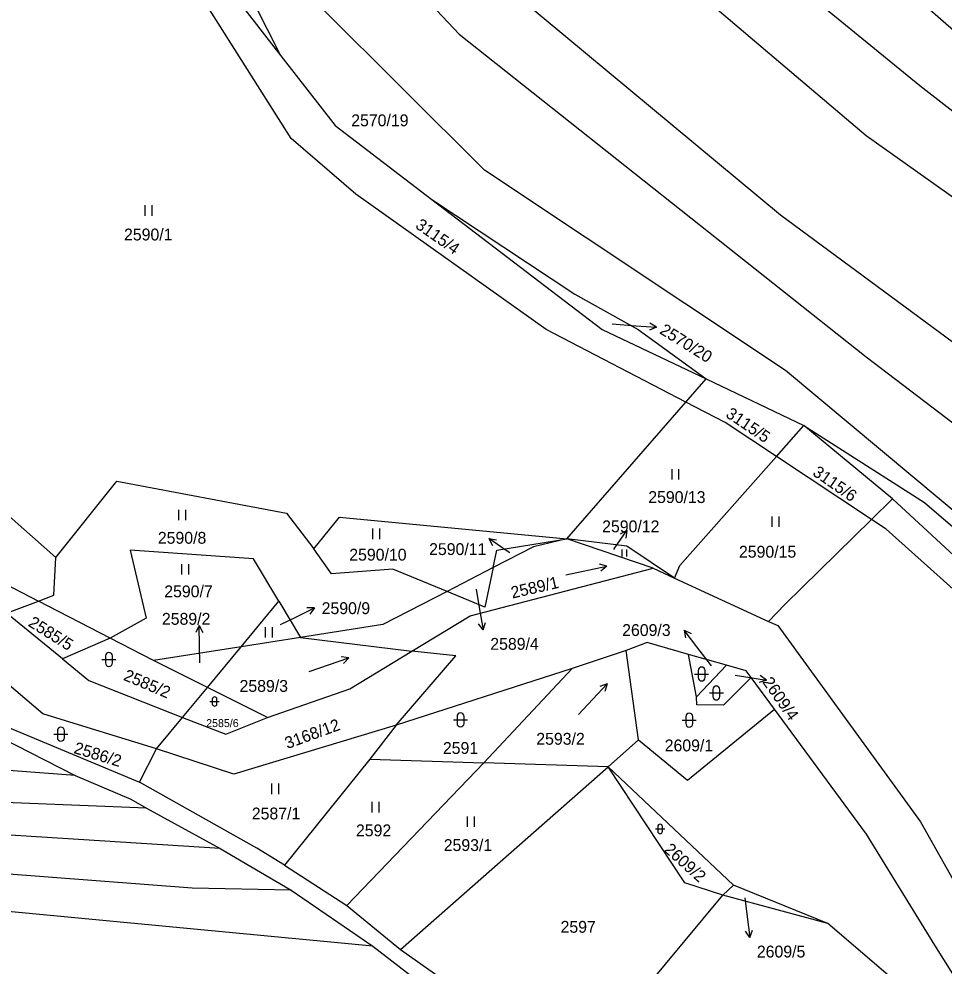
# Model space of a CAD drawing. Extents: x -776734 to -748832, y -1118122 to -976986.
# Drawn here: x -754056.6 to -753923.8, y -1115321.3 to -1115185.5 of the extents above; entities that cross this region are included whole.
import ezdxf

# ---------------------------------------------------------------- set-up
doc = ezdxf.new("R2010")
doc.units = 0
for name, color, linetype in [('KM_Hranice parcel', 7, 'Continuous'), ('KM_Parcelní čísla', 7, 'Continuous'), ('KM_Pop  PČ popisy', 7, 'Continuous'), ('KM_Značky kultur', 7, 'Continuous')]:
    doc.layers.add(name, color=color, linetype=linetype)

msp = doc.modelspace()

# ---------------------------------------------------------------- linework, layer by layer
at = {"layer": 'KM_Hranice parcel'}
for p, q in [((-754043.54, -1115159.12), (-754018.98, -1115190.79)), ((-753960.88, -1115240.46), (-753957.96, -1115237.11)), ((-753957.96, -1115237.11), (-753943.95, -1115243.78)), ((-753977.96, -1115260.02), (-753960.88, -1115240.46)), ((-753947.9, -1115248.24), (-753943.95, -1115243.78)), ((-753931.23, -1115254.31), (-753943.95, -1115243.78)), ((-753934.24, -1115257.26), (-753947.9, -1115248.24)), ((-753934.24, -1115257.26), (-753931.23, -1115254.31)), ((-753965.59, -1115264.25), (-753977.96, -1115260.02)), ((-754065.96, -1115262.66), (-754053.76, -1115268.96)), ((-753988.52, -1115264.17), (-753995.14, -1115267.58)), ((-753965.59, -1115264.25), (-753962.51, -1115265.67)), ((-753962.51, -1115265.67), (-753949.02, -1115271.88)), ((-754058.35, -1115270.68), (-754053.76, -1115268.96)), ((-754043.46, -1115274.28), (-754053.76, -1115268.96)), ((-754024.69, -1115275.52), (-754019.28, -1115268.99)), ((-754019.28, -1115268.99), (-754016.17, -1115274.18)), ((-754050.31, -1115277.26), (-754058.35, -1115270.68)), ((-754043.46, -1115274.28), (-754050.31, -1115277.26)), ((-754037.24, -1115277.49), (-754043.46, -1115274.28)), ((-754024.69, -1115275.52), (-754037.24, -1115277.49)), ((-754029.52, -1115281.35), (-754024.69, -1115275.52)), ((-754016.17, -1115274.18), (-754024.69, -1115275.52)), ((-754016.17, -1115274.18), (-754000.18, -1115276.14)), ((-753969.45, -1115276.04), (-753977.18, -1115278.62)), ((-753967.69, -1115288.85), (-753969.45, -1115276.04)), ((-753959.37, -1115282.68), (-753960.49, -1115276.6)), ((-753955.04, -1115278.16), (-753960.49, -1115276.6)), ((-754029.52, -1115281.35), (-754037.24, -1115277.49)), ((-753959.37, -1115282.68), (-753955.04, -1115278.16)), ((-753977.18, -1115278.62), (-754002.44, -1115286.77)), ((-753989.88, -1115292.14), (-753977.18, -1115278.62)), ((-753948.16, -1115284.48), (-753951.53, -1115279.9)), ((-754033.07, -1115285.64), (-754029.52, -1115281.35)), ((-754020.92, -1115285.65), (-754029.52, -1115281.35)), ((-754063.88, -1115284.65), (-754039.28, -1115294.95)), ((-754036.82, -1115290.15), (-754033.07, -1115285.64)), ((-754002.44, -1115286.77), (-754006.22, -1115291.64)), ((-753972.04, -1115292.71), (-753967.69, -1115288.85)), ((-754039.28, -1115294.95), (-754036.82, -1115290.15)), ((-754006.22, -1115291.64), (-754018.45, -1115306.84)), ((-754006.22, -1115291.64), (-753989.88, -1115292.14)), ((-754009.54, -1115312.59), (-753989.88, -1115292.14)), ((-754001.84, -1115318.93), (-753972.04, -1115292.71)), ((-753972.04, -1115292.71), (-753989.88, -1115292.14)), ((-753954.03, -1115309.72), (-753972.04, -1115292.71)), ((-754038.27, -1115298.64), (-754027.71, -1115304.46)), ((-754027.71, -1115304.46), (-754017.52, -1115310.43)), ((-754018.45, -1115306.84), (-754009.54, -1115312.59)), ((-754017.52, -1115310.43), (-754005.81, -1115318.43)), ((-753955.59, -1115311.14), (-753954.03, -1115309.72)), ((-753940.51, -1115315.18), (-753954.03, -1115309.72)), ((-753976.71, -1115336.51), (-753955.59, -1115311.14)), ((-753940.51, -1115315.18), (-753955.59, -1115311.14)), ((-754009.54, -1115312.59), (-754001.84, -1115318.93)), ((-754001.84, -1115318.93), (-753976.71, -1115336.51))]:
    msp.add_line(p, q, dxfattribs=at)
for points in [[(-754099.23, -1115017.16), (-754071.99, -1115042.5), (-754040.56, -1115075.94), (-753987.64, -1115131.05), (-753956.21, -1115159.07), (-753927.01, -1115183.18), (-753889.08, -1115216.26)], [(-753890.53, -1115223.67), (-753927.3, -1115195.1), (-753947.38, -1115178.68), (-753985.64, -1115144.56), (-754044.93, -1115080.73), (-754102.41, -1115025.12)], [(-753892.38, -1115232.5), (-753935.02, -1115202.25), (-753964.88, -1115176.92), (-754000.67, -1115141.28), (-754049.9, -1115085.22), (-754105.8, -1115035.43)], [(-754104.19, -1115052.69), (-754057.32, -1115097.07), (-754020.94, -1115141.1), (-754004.91, -1115159.19), (-753984.34, -1115182.87), (-753947.29, -1115213.59), (-753895.87, -1115251.53)], [(-754097.68, -1115063.04), (-754067.54, -1115099.8), (-754038.56, -1115135.33), (-754025.69, -1115151.2), (-754006.38, -1115173.92), (-753993.42, -1115187.68), (-753935.03, -1115233.93), (-753898.17, -1115262.01)], [(-753901.37, -1115273.67), (-753946.58, -1115235.91), (-753989.78, -1115207.19), (-754013.22, -1115183.85), (-754053.94, -1115130.27)], [(-754018.98, -1115190.79), (-754038.26, -1115152.71), (-754053.94, -1115130.27)], [(-753960.88, -1115240.46), (-753980.93, -1115230.01), (-754008.22, -1115210.64), (-754017.49, -1115202.65), (-754034.25, -1115176.16), (-754043.54, -1115159.12)], [(-754018.98, -1115190.79), (-754011.19, -1115200.77), (-753997.31, -1115211.36)], [(-753997.31, -1115211.36), (-753976.83, -1115224.94), (-753967.71, -1115230.03), (-753957.96, -1115237.11)], [(-753997.31, -1115211.36), (-753972.87, -1115230.01), (-753957.96, -1115237.11)], [(-754077.45, -1115238.2), (-754059.22, -1115255.7), (-754051.28, -1115262.72)], [(-753947.9, -1115248.24), (-753955.27, -1115243.38), (-753960.88, -1115240.46)], [(-753943.95, -1115243.78), (-753926.66, -1115254.82), (-753913.89, -1115265.76), (-753888.32, -1115294.15)], [(-753962.51, -1115265.67), (-753961.77, -1115263.88), (-753947.9, -1115248.24)], [(-754051.28, -1115262.72), (-754042.51, -1115251.75), (-754018.18, -1115256.37), (-754014.24, -1115261.45)], [(-753931.23, -1115254.31), (-753914.3, -1115269.92), (-753898.62, -1115285.75), (-753888.32, -1115294.15)], [(-754014.24, -1115261.45), (-754010.59, -1115256.94), (-753977.96, -1115260.02)], [(-753949.02, -1115271.88), (-753946.71, -1115269.47), (-753934.24, -1115257.26)], [(-753872.72, -1115311.97), (-753891.67, -1115297.26), (-753910.25, -1115278.23), (-753932.17, -1115258.63), (-753934.24, -1115257.26)], [(-753988.52, -1115264.17), (-753988, -1115261.66), (-753977.96, -1115260.02)], [(-753977.96, -1115260.02), (-753982.75, -1115261.2), (-753988.52, -1115264.17)], [(-753962.51, -1115265.67), (-753969.33, -1115261.07), (-753977.96, -1115260.02)], [(-754019.28, -1115268.99), (-754022.91, -1115262.92), (-754040.59, -1115261.68), (-754038.31, -1115271.42), (-754043.46, -1115274.28)], [(-753995.14, -1115267.58), (-754002.9, -1115264.37), (-754011.7, -1115265.06), (-754014.24, -1115261.45)], [(-754053.76, -1115268.96), (-754051.54, -1115268.13), (-754051.28, -1115262.72)], [(-754000.18, -1115276.14), (-753991.84, -1115271.06), (-753965.59, -1115264.25)], [(-753988.52, -1115264.17), (-753989.7, -1115269.83), (-753995.14, -1115267.58)], [(-754048.51, -1115293.96), (-754095.53, -1115290.42), (-754196.54, -1115278.7), (-754285.97, -1115265.95)], [(-754084.81, -1115266.24), (-754079.73, -1115273.35), (-754074.98, -1115281.88), (-754059.14, -1115288.54), (-754048.51, -1115293.96)], [(-753995.14, -1115267.58), (-754004.36, -1115272.32), (-754016.17, -1115274.18)], [(-754038.27, -1115298.64), (-754081.34, -1115296.95), (-754133.64, -1115291.7), (-754193.47, -1115285.24), (-754244.62, -1115279.05), (-754289.06, -1115272.27)], [(-753949.02, -1115271.88), (-753947.7, -1115272.48), (-753927.24, -1115300.6), (-753908.24, -1115334.31), (-753900.99, -1115344.57)], [(-753960.49, -1115276.6), (-753966.45, -1115274.89), (-753969.45, -1115276.04)], [(-754020.92, -1115285.65), (-754009.07, -1115281.55), (-754000.18, -1115276.14)], [(-754002.44, -1115286.77), (-753993.86, -1115276.83), (-754000.18, -1115276.14)], [(-754050.31, -1115277.26), (-754046.53, -1115280.36), (-754033.07, -1115285.64)], [(-753951.53, -1115279.9), (-753952.22, -1115278.97), (-753955.04, -1115278.16)], [(-754027.71, -1115304.46), (-754105.26, -1115299.53), (-754209.94, -1115288.54), (-754292.27, -1115278.55)], [(-754036.82, -1115290.15), (-754053.12, -1115285.12), (-754058.31, -1115280.75)], [(-753951.53, -1115279.9), (-753955.5, -1115283.89), (-753959.31, -1115283.84), (-753959.37, -1115282.68)], [(-753967.69, -1115288.85), (-753960.63, -1115294.64), (-753948.16, -1115284.48)], [(-753888, -1115393.39), (-753897.23, -1115385.64), (-753900.87, -1115355.95), (-753913.23, -1115337.3), (-753925.17, -1115318.28), (-753934.99, -1115302.4), (-753948.16, -1115284.48)], [(-754017.52, -1115310.43), (-754031.7, -1115310.11), (-754128.79, -1115302.73), (-754229.97, -1115291.92), (-754295.19, -1115285.27)], [(-754033.07, -1115285.64), (-754026.89, -1115288.06), (-754020.92, -1115285.65)], [(-754002.44, -1115286.77), (-754025.71, -1115293.8), (-754036.82, -1115290.15)], [(-754005.81, -1115318.43), (-754098.4, -1115309.64), (-754137.62, -1115307.23), (-754221.78, -1115299.27), (-754297.26, -1115291.28)], [(-753955.59, -1115311.14), (-753961.05, -1115309.38), (-753972.04, -1115292.71)], [(-754048.51, -1115293.96), (-754040.52, -1115297.36), (-754038.27, -1115298.64)], [(-754018.45, -1115306.84), (-754022.42, -1115304.37), (-754039.28, -1115294.95)], [(-753931.72, -1115327.31), (-753931.85, -1115322.59), (-753940.51, -1115315.18)], [(-754005.81, -1115318.43), (-753978.94, -1115339.19), (-753974.59, -1115343.02), (-753971.2, -1115345.33)]]:
    msp.add_lwpolyline(points, dxfattribs=at)
at = {"layer": 'KM_Pop  PČ popisy'}
for p, q in [((-753971.45, -1115229.22), (-753968.08, -1115229.48)), ((-753965.086, -1115229.689), (-753966.05, -1115229.12)), ((-753968.08, -1115229.48), (-753965.086, -1115229.689)), ((-753965.086, -1115229.689), (-753966.12, -1115230.119)), ((-753971.06, -1115261.31), (-753969.339, -1115258.852)), ((-753969.339, -1115258.852), (-753970.323, -1115259.385)), ((-753969.339, -1115258.852), (-753969.503, -1115259.959)), ((-753986.67, -1115261.69), (-753989.158, -1115260.012)), ((-753989.158, -1115260.012), (-753988.048, -1115260.157)), ((-753989.158, -1115260.012), (-753988.608, -1115260.987)), ((-753986.16, -1115262.05), (-753986.67, -1115261.69)), ((-753971.22, -1115261.55), (-753971.06, -1115261.31)), ((-753990.98, -1115267.27), (-753990.47, -1115270.15)), ((-754016.84, -1115271.27), (-754014.143, -1115269.954)), ((-754014.143, -1115269.954), (-754015.262, -1115269.943)), ((-754014.143, -1115269.954), (-754014.823, -1115270.844)), ((-754019.03, -1115272.32), (-754016.84, -1115271.27)), ((-753990.47, -1115270.15), (-753989.949, -1115273.105)), ((-754030.682, -1115272.469), (-754031.166, -1115273.48)), ((-754030.63, -1115275.47), (-754030.682, -1115272.469)), ((-754030.682, -1115272.469), (-754030.164, -1115273.462)), ((-753989.949, -1115273.105), (-753990.616, -1115272.206)), ((-753989.949, -1115273.105), (-753989.63, -1115272.032)), ((-753959.32, -1115275.51), (-753961.126, -1115273.113)), ((-753961.126, -1115273.113), (-753960.123, -1115273.612)), ((-753961.126, -1115273.113), (-753960.923, -1115274.214)), ((-754030.61, -1115277.8), (-754030.63, -1115275.47)), ((-753957.23, -1115278.27), (-753959.32, -1115275.51)), ((-753953.83, -1115279.58), (-753952.29, -1115279.81)), ((-753952.29, -1115279.81), (-753949.326, -1115280.279)), ((-753949.326, -1115280.279), (-753950.393, -1115280.617)), ((-753949.326, -1115280.279), (-753950.237, -1115279.628)), ((-753952.42, -1115311.53), (-753952.08, -1115314.24)), ((-753952.08, -1115314.24), (-753951.714, -1115317.219)), ((-753951.714, -1115317.219), (-753951.339, -1115316.164)), ((-753951.714, -1115317.219), (-753952.333, -1115316.286))]:
    msp.add_line(p, q, dxfattribs=at)
at = {"layer": 'KM_Značky kultur'}
for p, q in [((-754038.431, -1115213.7), (-754038.431, -1115212.2)), ((-754037.43, -1115213.7), (-754037.43, -1115212.2)), ((-753962.871, -1115251.54), (-753962.871, -1115250.04)), ((-753961.87, -1115251.54), (-753961.87, -1115250.04)), ((-754033.631, -1115257.38), (-754033.631, -1115255.88)), ((-754032.63, -1115257.38), (-754032.63, -1115255.88)), ((-753948.491, -1115258.32), (-753948.491, -1115256.82)), ((-753947.49, -1115258.32), (-753947.49, -1115256.82)), ((-754005.781, -1115260.07), (-754005.781, -1115258.57)), ((-754004.78, -1115260.07), (-754004.78, -1115258.57)), ((-753970.002, -1115262.59), (-753970.002, -1115261.585)), ((-753969.332, -1115262.59), (-753969.332, -1115261.585)), ((-754033.181, -1115265.17), (-754033.181, -1115263.67)), ((-754032.18, -1115265.17), (-754032.18, -1115263.67)), ((-753978.096, -1115265.209), (-753972.227, -1115263.961)), ((-753972.227, -1115263.961), (-753973.287, -1115263.674)), ((-753972.227, -1115263.961), (-753973.079, -1115264.655)), ((-754021.201, -1115274.18), (-754021.201, -1115272.68)), ((-754020.2, -1115274.18), (-754020.2, -1115272.68)), ((-754044.151, -1115276.831), (-754044.151, -1115277.832)), ((-754043.149, -1115277.832), (-754043.149, -1115276.831)), ((-754044.651, -1115277.331), (-754042.649, -1115277.331)), ((-754014.908, -1115279.069), (-754009.234, -1115277.116)), ((-754009.234, -1115277.116), (-754010.322, -1115276.96)), ((-754009.234, -1115277.116), (-754009.995, -1115277.908)), ((-753959.631, -1115279.421), (-753957.629, -1115279.421)), ((-753959.131, -1115278.921), (-753959.131, -1115279.922)), ((-753958.129, -1115279.922), (-753958.129, -1115278.921)), ((-753976.278, -1115285.237), (-753972.186, -1115280.849)), ((-753972.186, -1115280.849), (-753973.219, -1115281.222)), ((-753972.186, -1115280.849), (-753972.486, -1115281.906)), ((-753957.511, -1115282.141), (-753955.509, -1115282.141)), ((-753957.011, -1115281.641), (-753957.011, -1115282.642)), ((-753956.009, -1115282.642), (-753956.009, -1115281.641)), ((-754029.151, -1115283.361), (-754027.809, -1115283.361)), ((-754028.815, -1115283.025), (-754028.815, -1115283.696)), ((-754028.145, -1115283.696), (-754028.145, -1115283.025)), ((-753994.211, -1115286.001), (-753992.209, -1115286.001)), ((-753993.711, -1115285.501), (-753993.711, -1115286.502)), ((-753992.709, -1115286.502), (-753992.709, -1115285.501)), ((-753961.401, -1115286.031), (-753959.399, -1115286.031)), ((-753960.901, -1115285.531), (-753960.901, -1115286.532)), ((-753959.899, -1115286.532), (-753959.899, -1115285.531)), ((-754051.041, -1115287.551), (-754051.041, -1115288.552)), ((-754050.039, -1115288.552), (-754050.039, -1115287.551)), ((-754051.541, -1115288.051), (-754049.539, -1115288.051)), ((-754020.271, -1115296.63), (-754020.271, -1115295.13)), ((-754019.27, -1115296.63), (-754019.27, -1115295.13)), ((-754005.891, -1115299.27), (-754005.891, -1115297.77)), ((-754004.89, -1115299.27), (-754004.89, -1115297.77)), ((-753992.211, -1115301.33), (-753992.211, -1115299.83)), ((-753991.21, -1115301.33), (-753991.21, -1115299.83)), ((-753964.915, -1115301.305), (-753964.915, -1115301.976)), ((-753964.245, -1115301.976), (-753964.245, -1115301.305)), ((-753965.251, -1115301.641), (-753963.909, -1115301.641))]:
    msp.add_line(p, q, dxfattribs=at)
for centre, radius, start, end in [((-754043.65, -1115276.8309), 0.5, 0, 180), ((-754043.65, -1115277.8309), 0.5, 180, 359.987886), ((-753958.63, -1115278.9209), 0.5, 0, 180), ((-753958.63, -1115279.9209), 0.5, 180, 359.987886), ((-753956.51, -1115281.6409), 0.5, 0, 180), ((-754028.48, -1115283.0256), 0.335, 0, 180), ((-753956.51, -1115282.6409), 0.5, 180, 359.987886), ((-754028.48, -1115283.6956), 0.335, 180, 359.987886), ((-753993.21, -1115285.5009), 0.5, 0, 180), ((-753960.4, -1115285.5309), 0.5, 0, 180), ((-754050.54, -1115287.5509), 0.5, 0, 180), ((-753993.21, -1115286.5009), 0.5, 180, 359.987886), ((-753960.4, -1115286.5309), 0.5, 180, 359.987886), ((-754050.54, -1115288.5509), 0.5, 180, 359.987886), ((-753964.58, -1115301.3056), 0.335, 0, 180), ((-753964.58, -1115301.9756), 0.335, 180, 359.987886)]:
    msp.add_arc(centre, radius, start, end, dxfattribs=at)

# ---------------------------------------------------------------- texts
at = {"layer": 'KM_Parcelní čísla'}
for s, height, p in [('2570/19', 1.7, (-754008.89, -1115200.88)), ('2590/1', 1.7, (-754041.48, -1115217.25)), ('2590/13', 1.7, (-753966.28, -1115254.9)), ('2590/12', 1.7, (-753972.896, -1115259.1)), ('2590/8', 1.7, (-754036.63, -1115260.74)), ('2590/11', 1.7, (-753997.716, -1115262.36)), ('2590/10', 1.7, (-754009.17, -1115263.16)), ('2590/15', 1.7, (-753953.27, -1115262.74)), ('2590/7', 1.7, (-754035.71, -1115268.42)), ('2590/9', 1.7, (-754013.13, -1115270.83)), ('2589/2', 1.7, (-754036.045, -1115272.36)), ('2609/3', 1.7, (-753970.025, -1115273.97)), ('2589/4', 1.7, (-753988.94, -1115275.948)), ('2589/3', 1.7, (-754024.91, -1115281.98)), ('2585/6', 1.14, (-754029.697, -1115287.03)), ('2593/2', 1.7, (-753982.34, -1115289.56)), ('2609/1', 1.7, (-753963.92, -1115290.51)), ('2591', 1.7, (-753995.74, -1115290.88)), ('2587/1', 1.7, (-754023.15, -1115300.27)), ('2592', 1.7, (-754008.21, -1115302.69)), ('2593/1', 1.7, (-753995.62, -1115304.8)), ('2597', 1.7, (-753978.86, -1115316.52)), ('2609/5', 1.7, (-753950.7, -1115320.068))]:
    msp.add_text(s, height=height, dxfattribs=at).set_placement(p)
for s, rotation, p in [('3115/4', 325, (-753999.807, -1115215.376)), ('2570/20', 328, (-753964.769, -1115230.515)), ('3115/5', 326, (-753955.295, -1115242.474)), ('3115/6', 325, (-753942.827, -1115250.826)), ('2589/1', 13, (-753985.768, -1115268.608)), ('2585/5', 328, (-754055.35, -1115272.46)), ('2585/2', 337, (-754041.682, -1115280.232)), ('2609/4', 305, (-753949.973, -1115280.564)), ('3168/12', 20, (-754018.048, -1115290.19)), ('2586/2', 343, (-754048.808, -1115290.732)), ('2609/2', 318, (-753964.128, -1115304.761))]:
    msp.add_text(s, height=1.7, rotation=rotation, dxfattribs=at).set_placement(p)

doc.saveas('drawing.dxf')
